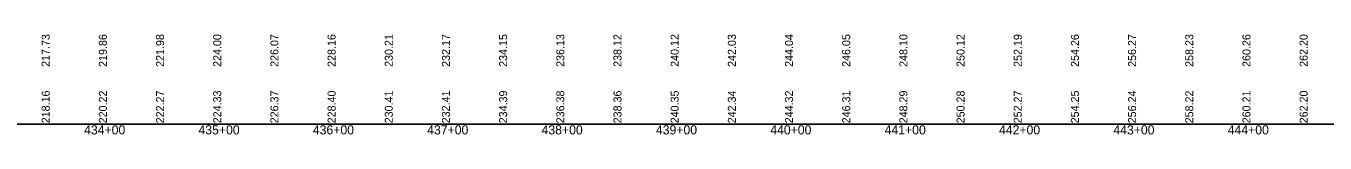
# Model space of a CAD drawing. Extents: x 1876258 to 1932803, y 754739 to 837911.
# Drawn here: x 1921691 to 1922827, y 830495 to 830583 of the extents above; entities that cross this region are included whole.
import ezdxf

# ---------------------------------------------------------------- set-up
doc = ezdxf.new("R2010")
doc.units = 0
for name, color, linetype in [('RD_DDB_StaTX', 7, 'Continuous'), ('RD_DDB_StripGrade', 7, 'Continuous'), ('RD_GPK_Profile_Cell', 7, 'Continuous')]:
    doc.layers.add(name, color=color, linetype=linetype)

msp = doc.modelspace()

# ---------------------------------------------------------------- linework, layer by layer
at = {"layer": 'RD_GPK_Profile_Cell'}
msp.add_line((1878363.1, 830504.3), (1926563.1, 830504.3), dxfattribs=at)

# ---------------------------------------------------------------- texts
at = {"layer": 'RD_DDB_StaTX'}
for s, p in [('434+00', (1921742.2, 830495.3)), ('434+00', (1921742.2, 830495.3)), ('435+00', (1921842.2, 830495.3)), ('435+00', (1921842.2, 830495.3)), ('436+00', (1921942.2, 830495.3)), ('436+00', (1921942.2, 830495.3)), ('437+00', (1922042.2, 830495.3)), ('437+00', (1922042.2, 830495.3)), ('438+00', (1922142.2, 830495.3)), ('438+00', (1922142.2, 830495.3)), ('439+00', (1922242.2, 830495.3)), ('439+00', (1922242.2, 830495.3)), ('440+00', (1922342.2, 830495.3)), ('440+00', (1922342.2, 830495.3)), ('441+00', (1922442.2, 830495.3)), ('441+00', (1922442.2, 830495.3)), ('442+00', (1922542.2, 830495.3)), ('442+00', (1922542.2, 830495.3)), ('443+00', (1922642.2, 830495.3)), ('443+00', (1922642.2, 830495.3)), ('444+00', (1922742.2, 830495.3)), ('444+00', (1922742.2, 830495.3))]:
    msp.add_text(s, height=8, dxfattribs=at).set_placement(p)
at = {"layer": 'RD_DDB_StripGrade'}
for s, p in [('217.73', (1921712.1, 830554.3)), ('219.86', (1921762.1, 830554.3)), ('221.98', (1921812.1, 830554.3)), ('224.00', (1921862.1, 830554.3)), ('226.07', (1921912.1, 830554.3)), ('228.16', (1921962.1, 830554.3)), ('230.21', (1922012.1, 830554.3)), ('232.17', (1922062.1, 830554.3)), ('234.15', (1922112.1, 830554.3)), ('236.13', (1922162.1, 830554.3)), ('238.12', (1922212.1, 830554.3)), ('240.12', (1922262.1, 830554.3)), ('242.03', (1922312.1, 830554.3)), ('244.04', (1922362.1, 830554.3)), ('246.05', (1922412.1, 830554.3)), ('248.10', (1922462.1, 830554.3)), ('250.12', (1922512.1, 830554.3)), ('252.19', (1922562.1, 830554.3)), ('254.26', (1922612.1, 830554.3)), ('256.27', (1922662.1, 830554.3)), ('258.23', (1922712.1, 830554.3)), ('260.26', (1922762.1, 830554.3)), ('262.20', (1922812.1, 830554.3)), ('218.16', (1921712.1, 830505)), ('220.22', (1921762.1, 830505)), ('222.27', (1921812.1, 830505)), ('224.33', (1921862.1, 830505)), ('226.37', (1921912.1, 830505)), ('228.40', (1921962.1, 830505)), ('230.41', (1922012.1, 830505)), ('232.41', (1922062.1, 830505)), ('234.39', (1922112.1, 830505)), ('236.38', (1922162.1, 830505)), ('238.36', (1922212.1, 830505)), ('240.35', (1922262.1, 830505)), ('242.34', (1922312.1, 830505)), ('244.32', (1922362.1, 830505)), ('246.31', (1922412.1, 830505)), ('248.29', (1922462.1, 830505)), ('250.28', (1922512.1, 830505)), ('252.27', (1922562.1, 830505)), ('254.25', (1922612.1, 830505)), ('256.24', (1922662.1, 830505)), ('258.22', (1922712.1, 830505)), ('260.21', (1922762.1, 830505)), ('262.20', (1922812.1, 830505))]:
    msp.add_text(s, height=7, rotation=90, dxfattribs=at).set_placement(p)

doc.saveas('drawing.dxf')
